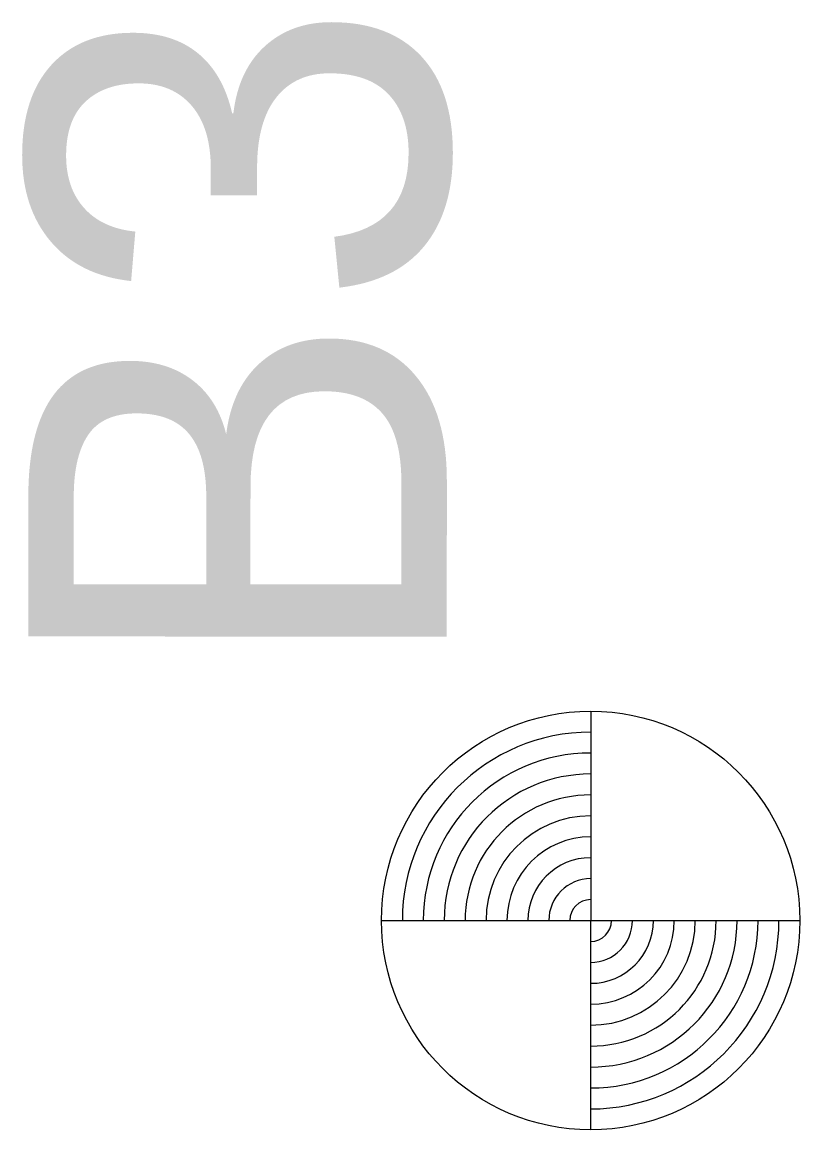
# Model space of a CAD drawing. Extents: x 345549 to 379569, y 127949 to 230467.
# Drawn here: x 361361.33 to 361379.91, y 129470.01 to 129496.46 of the extents above; entities that cross this region are included whole.
import ezdxf

# ---------------------------------------------------------------- set-up
doc = ezdxf.new("R2010")
doc.units = 0
doc.layers.add('E_SOIL_BORE1 [KAPUR_CADDS_LEVELS]', color=7, linetype='Continuous')
doc.layers.add('P_MARK', color=7, linetype='Continuous')

msp = doc.modelspace()

# ---------------------------------------------------------------- linework, layer by layer
at = {"layer": 'P_MARK'}
for p, q in [((361374.91, 129480.003), (361374.908, 129470.005)), ((361369.91, 129475.005), (361379.908, 129475.003))]:
    msp.add_line(p, q, dxfattribs=at)
msp.add_circle((361374.909, 129475.004), 4.999, dxfattribs=at)
for radius, start, end in [(4.499, 89.9869, 179.9869), (3.999, 89.9869, 179.9869), (3.499, 89.9869, 179.9869), (2.999, 89.9869, 179.9869), (2.499, 89.9869, 179.9869), (1.999, 89.9869, 179.9869), (1.5, 89.9869, 179.9869), (1, 89.9869, 179.9869), (0.5, 89.9869, 179.9869), (4.499, 269.9869, 359.9869), (3.999, 269.9869, 359.9869), (3.499, 269.9869, 359.9869), (2.999, 269.9869, 359.9869), (2.499, 269.9869, 359.9869), (1, 269.9869, 359.9869), (0.5, 269.9869, 359.9869), (1.999, 269.9869, 359.9869), (1.5, 269.9869, 359.9869)]:
    msp.add_arc((361374.909, 129475.004), radius, start, end, dxfattribs=at)

# ---------------------------------------------------------------- texts
at = {"layer": 'E_SOIL_BORE1 [KAPUR_CADDS_LEVELS]'}
msp.add_text('B3', height=10, rotation=89.9869, dxfattribs=at).set_placement((361371.472, 129480.688))

doc.saveas('drawing.dxf')
